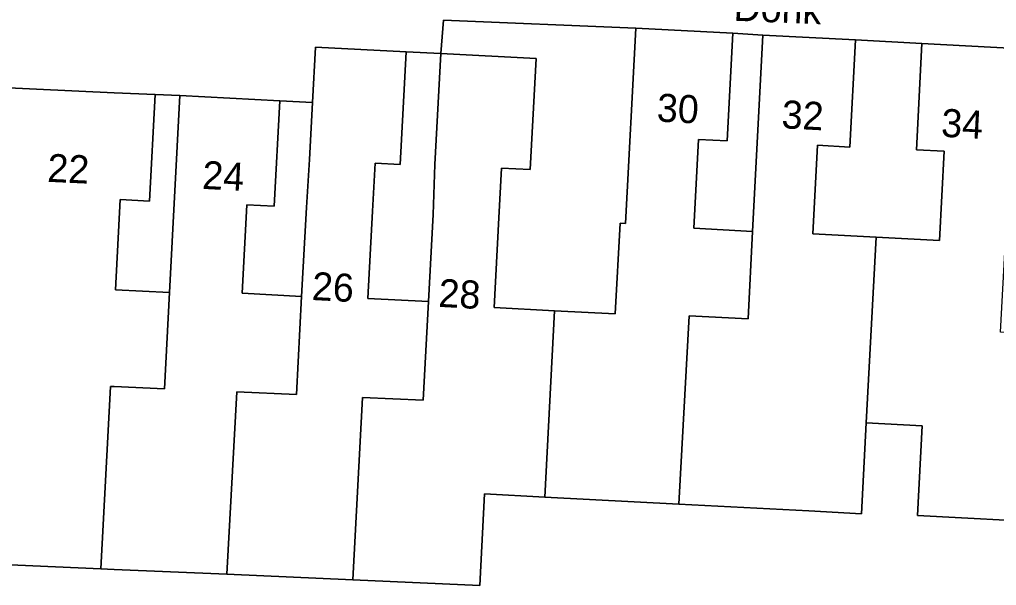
# Model space of a CAD drawing. Extents: x 162989 to 165008, y 383432 to 384338.
# Drawn here: x 164496.63 to 164531.43, y 383884.08 to 383904.24 of the extents above; entities that cross this region are included whole.
import ezdxf

# ---------------------------------------------------------------- set-up
doc = ezdxf.new("R2010")
doc.units = 0
for name, color, linetype in [('IMGEO_Erf', 7, 'Continuous'), ('IMGEO_Openbare_ruimte_label', 7, 'Continuous'), ('IMGEO_Pand', 7, 'Continuous'), ('IMGEO_Pand_nummerreeks', 7, 'Continuous'), ('IMGEO_Voetpad_open', 7, 'Continuous')]:
    doc.layers.add(name, color=color, linetype=linetype)

msp = doc.modelspace()

# ---------------------------------------------------------------- linework, layer by layer
at = {"layer": 'IMGEO_Erf'}
for points in [[(164518.579, 383903.933), (164511.737, 383904.217), (164511.639, 383903.033), (164515.03, 383902.854), (164514.82, 383898.894), (164513.796, 383898.948), (164513.703, 383897.176), (164513.535, 383893.981), (164515.692, 383893.867), (164517.85, 383893.753), (164518.021, 383896.981), (164518.211, 383896.971)], [(164522.043, 383903.749), (164521.841, 383899.917), (164520.818, 383899.971), (164520.65, 383896.805), (164522.744, 383896.695), (164523.113, 383903.689)], [(164526.409, 383903.515), (164526.208, 383899.699), (164525.059, 383899.76), (164524.892, 383896.61), (164527.145, 383896.491), (164529.402, 383896.372), (164529.57, 383899.549), (164528.577, 383899.602), (164528.777, 383903.386)], [(164511.429, 383899.073), (164511.639, 383903.033), (164510.4, 383903.086), (164510.189, 383899.082), (164509.296, 383899.129), (164509.206, 383897.419), (164509.042, 383894.306), (164511.197, 383894.192), (164511.361, 383897.3)], [(164501.457, 383901.567), (164501.256, 383897.776), (164500.22, 383897.831), (164500.05, 383894.617), (164501.968, 383894.516), (164502.339, 383901.536)], [(164506.96, 383899.253), (164507.067, 383901.29), (164505.901, 383901.348), (164505.702, 383897.591), (164504.729, 383897.642), (164504.562, 383894.488), (164506.68, 383894.376), (164506.848, 383897.544)]]:
    msp.add_lwpolyline(points, close=True, dxfattribs=at)
msp.add_lwpolyline([(164533.544, 383886.312), (164528.618, 383886.573), (164528.787, 383889.765), (164526.793, 383889.871), (164526.62, 383886.635), (164524.747, 383886.734), (164520.122, 383886.979), (164515.347, 383887.231), (164513.196, 383887.345), (164513.024, 383884.081), (164508.509, 383884.28), (164504.02, 383884.478), (164500, 383884.655), (164499.525, 383884.676), (164494.944, 383884.878)], dxfattribs=at)
at = {"layer": 'IMGEO_Pand'}
for points in [[(164522.744, 383896.695), (164520.65, 383896.805), (164520.818, 383899.971), (164521.841, 383899.917), (164522.043, 383903.749), (164518.579, 383903.933), (164518.211, 383896.971), (164518.021, 383896.981), (164517.85, 383893.753), (164515.692, 383893.867), (164515.347, 383887.231), (164520.122, 383886.979), (164520.483, 383893.69), (164522.58, 383893.579)], [(164522.744, 383896.695), (164522.58, 383893.579), (164520.483, 383893.69), (164520.122, 383886.979), (164524.747, 383886.734), (164526.62, 383886.635), (164526.793, 383889.871), (164527.145, 383896.491), (164524.892, 383896.61), (164525.059, 383899.76), (164526.208, 383899.699), (164526.409, 383903.515), (164523.113, 383903.689)], [(164533.544, 383886.312), (164533.893, 383892.981), (164531.569, 383893.104), (164531.747, 383896.391), (164532.108, 383903.21), (164528.777, 383903.386), (164528.577, 383899.602), (164529.57, 383899.549), (164529.402, 383896.372), (164527.145, 383896.491), (164526.793, 383889.871), (164528.787, 383889.765), (164528.618, 383886.573)], [(164508.853, 383890.776), (164511.009, 383890.681), (164511.197, 383894.192), (164509.042, 383894.306), (164509.206, 383897.419), (164509.296, 383899.129), (164510.189, 383899.082), (164510.4, 383903.086), (164507.171, 383903.256), (164507.067, 383901.29), (164506.96, 383899.253), (164506.848, 383897.544), (164506.68, 383894.376), (164506.493, 383890.88), (164504.37, 383890.974), (164504.02, 383884.478), (164508.509, 383884.28)], [(164515.692, 383893.867), (164513.535, 383893.981), (164513.703, 383897.176), (164513.796, 383898.948), (164514.82, 383898.894), (164515.03, 383902.854), (164511.639, 383903.033), (164511.429, 383899.073), (164511.361, 383897.3), (164511.197, 383894.192), (164511.009, 383890.681), (164508.853, 383890.776), (164508.509, 383884.28), (164513.024, 383884.081), (164513.196, 383887.345), (164515.347, 383887.231)], [(164501.968, 383894.516), (164500.05, 383894.617), (164500.22, 383897.831), (164501.256, 383897.776), (164501.457, 383901.567), (164500, 383901.634), (164495.714, 383901.833), (164495.241, 383891.583), (164494.944, 383884.878), (164499.525, 383884.676), (164499.868, 383891.172), (164500, 383891.166), (164501.789, 383891.088)], [(164501.968, 383894.516), (164501.789, 383891.088), (164500, 383891.166), (164499.868, 383891.172), (164499.525, 383884.676), (164500, 383884.655), (164504.02, 383884.478), (164504.37, 383890.974), (164506.493, 383890.88), (164506.68, 383894.376), (164504.562, 383894.488), (164504.729, 383897.642), (164505.702, 383897.591), (164505.901, 383901.348), (164502.339, 383901.536)]]:
    msp.add_lwpolyline(points, close=True, dxfattribs=at)
at = {"layer": 'IMGEO_Voetpad_open'}
msp.add_lwpolyline([(164461.335, 383903.427), (164464.707, 383903.292), (164465.791, 383903.22), (164469.182, 383903.084), (164482.732, 383902.514), (164484.193, 383902.365), (164495.714, 383901.833), (164500, 383901.634), (164501.457, 383901.567), (164502.339, 383901.536), (164505.901, 383901.348), (164507.067, 383901.29), (164507.171, 383903.256), (164510.4, 383903.086), (164511.639, 383903.033), (164511.737, 383904.217), (164518.579, 383903.933), (164522.043, 383903.749), (164523.113, 383903.689), (164526.409, 383903.515), (164528.777, 383903.386), (164532.108, 383903.21)], dxfattribs=at)

# ---------------------------------------------------------------- texts
at = {"layer": 'IMGEO_Openbare_ruimte_label'}
msp.add_text('Donk', height=1, rotation=357.6498, dxfattribs=at).set_placement((164522.055, 383904.199))
at = {"layer": 'IMGEO_Pand_nummerreeks'}
for s, rotation, p in [('30', 356.9594, (164519.315, 383900.61)), ('32', 356.9781, (164523.76, 383900.37)), ('34', 356.9755, (164529.444, 383900.067)), ('22', 357.3481, (164497.605, 383898.461)), ('24', 356.9788, (164503.122, 383898.21)), ('26', 356.9633, (164507.028, 383894.251)), ('28', 356.9691, (164511.537, 383894.007))]:
    msp.add_text(s, height=1, rotation=rotation, dxfattribs=at).set_placement(p)

doc.saveas('drawing.dxf')
